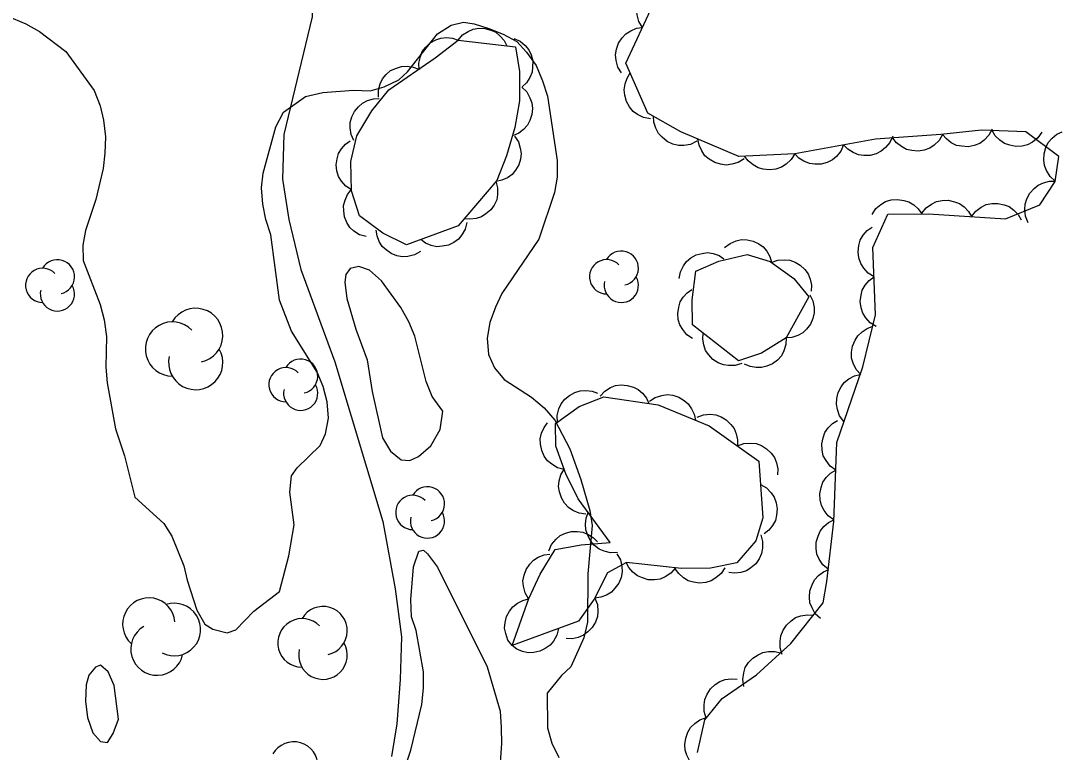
# Model space of a CAD drawing. Extents: x 282461 to 284471, y 5554090 to 5557646.
# Drawn here: x 283315.8 to 283378.6, y 5556961.7 to 5557005.7 of the extents above; entities that cross this region are included whole.
import ezdxf

# ---------------------------------------------------------------- set-up
doc = ezdxf.new("R2010")
doc.units = 0
for name, color, linetype in [('Niveau 2', 7, 'Continuous'), ('Niveau 22', 7, 'Continuous'), ('Niveau 44', 7, 'Continuous')]:
    doc.layers.add(name, color=color, linetype=linetype)

msp = doc.modelspace()

# ---------------------------------------------------------------- linework, layer by layer
at = {"layer": 'Niveau 2'}
for points in [[(283313.46, 5557006.69), (283316.15, 5557005.56), (283316.97, 5557005.11), (283318.56, 5557003.91), (283320.27, 5557001.55), (283320.63, 5557000.63), (283320.82, 5556999.76), (283320.95, 5556998.77), (283320.91, 5556997.78), (283320.8, 5556996.85), (283320.36, 5556994.99), (283319.75, 5556993.12), (283319.59, 5556992.25), (283319.6, 5556991.32), (283320.63, 5556988.66), (283320.87, 5556987.74), (283321, 5556986.75), (283320.97, 5556984.89), (283321.04, 5556983.96), (283321.55, 5556981.18), (283322.09, 5556979.56), (283322.71, 5556977.07), (283324.47, 5556975.47), (283324.95, 5556974.72), (283325.67, 5556972.93), (283325.86, 5556972.06), (283326.46, 5556970.27), (283326.94, 5556969.41), (283327.41, 5556969.12), (283328.28, 5556968.9), (283328.8, 5556969.08), (283329.89, 5556970.2), (283331.44, 5556971.38), (283331.99, 5556973.54), (283332.32, 5556975.4), (283332.06, 5556977.37), (283332.16, 5556978.36), (283332.5, 5556978.83), (283333.88, 5556980.18), (283334.21, 5556980.88), (283334.38, 5556981.82), (283334.3, 5556982.8), (283334.06, 5556983.73), (283333.7, 5556984.59), (283332.15, 5556987.07), (283331.43, 5556988.92)], [(283331.43, 5556988.92), (283330.91, 5556992.86), (283330.61, 5556993.79), (283330.42, 5556994.71), (283330.35, 5556995.7), (283330.45, 5556996.57), (283331.22, 5556999.37), (283331.68, 5557000.25), (283333, 5557001.19), (283334.04, 5557001.44), (283335.9, 5557001.58), (283336.89, 5557001.54), (283337.75, 5557001.78), (283338.62, 5557002.2), (283339.14, 5557002.67), (283340.96, 5557004.96), (283341.77, 5557005.49), (283342.52, 5557005.68), (283343.16, 5557005.57), (283344.04, 5557005.29), (283344.91, 5557004.95), (283345.73, 5557004.5), (283346.32, 5557003.87), (283346.91, 5557003.06), (283347.28, 5557002.14), (283347.58, 5557001.21), (283348.16, 5556997.33), (283348.17, 5556996.34), (283348.01, 5556995.41), (283347.06, 5556992.61), (283344.84, 5556989.33), (283344.45, 5556988.51), (283344.11, 5556987.58), (283343.95, 5556986.65), (283344.02, 5556985.66), (283344.38, 5556984.85), (283344.97, 5556984.16), (283346.61, 5556983.08), (283347.38, 5556982.45), (283348.03, 5556981.7), (283348.92, 5556979.97), (283349.59, 5556978.12), (283350.14, 5556976.27), (283350.27, 5556975.35), (283350.02, 5556972.44), (283350, 5556969.53), (283349.78, 5556968.6), (283348.99, 5556966.85), (283348.42, 5556966.32), (283347.56, 5556965.26), (283347.59, 5556963.17), (283347.84, 5556962.25), (283348.26, 5556961.38)], [(283341.28, 5556982.25), (283340.63, 5556983.12), (283340.27, 5556984.04), (283339.59, 5556986.76), (283339.23, 5556987.63), (283338.75, 5556988.49), (283337.57, 5556990.1), (283336.86, 5556990.73), (283336.22, 5556990.96), (283335.7, 5556990.83), (283335.42, 5556990.48), (283335.36, 5556990.02), (283335.49, 5556989.03), (283336.04, 5556987.18), (283336.71, 5556985.33), (283337.02, 5556983.42), (283337.64, 5556980.64), (283338.12, 5556979.83), (283338.77, 5556979.32), (283339.29, 5556979.27), (283339.81, 5556979.51), (283340.56, 5556980.15), (283341.12, 5556981.15), (283341.28, 5556982.25)], [(283339.39, 5556969.85), (283339.35, 5556970.9), (283339.5, 5556972.88), (283339.83, 5556973.81), (283340.12, 5556973.88), (283340.36, 5556973.65), (283340.95, 5556972.84), (283343.94, 5556966.84), (283344.73, 5556964.18), (283344.8, 5556963.19), (283344.82, 5556962.21), (283344.67, 5556960.29)], [(283338.11, 5556958.16), (283339.35, 5556961.83), (283340.01, 5556964.57), (283340.12, 5556965.56), (283340.11, 5556966.55), (283339.67, 5556969.04), (283339.39, 5556969.85)], [(283321.73, 5556963.7), (283321.47, 5556965.73), (283321.11, 5556966.54), (283320.64, 5556966.94), (283320.35, 5556966.82), (283319.95, 5556966.35), (283319.79, 5556965.77), (283319.74, 5556964.78), (283319.87, 5556963.8), (283320.18, 5556962.87), (283320.65, 5556962.35), (283321.06, 5556962.3), (283321.4, 5556962.83), (283321.73, 5556963.7)]]:
    msp.add_lwpolyline(points, dxfattribs=at)
at = {"layer": 'Niveau 22'}
msp.add_lwpolyline([(283336.24, 5557041.43), (283335.17, 5557036.93), (283334.41, 5557032.74), (283333.75, 5557027.15), (283333.45, 5557022.61), (283333.37, 5557019.36), (283333.53, 5557015.99), (283333.58, 5557011.35), (283333.41, 5557006), (283331.69, 5556998.9), (283331.61, 5556996.22), (283331.99, 5556993.79), (283332.72, 5556990.78), (283334.76, 5556985.22), (283337.66, 5556975.61), (283338.41, 5556971.55), (283338.79, 5556968.65), (283338.7, 5556966.09), (283338.5, 5556963.42), (283338.18, 5556961.44)], dxfattribs=at)
at = {"layer": 'Niveau 44'}
for points in [[(283362.48, 5556997.75), (283359.11, 5556997.59), (283355.61, 5556999.06), (283353.63, 5557000.2), (283352.31, 5557003.2), (283354.47, 5557007.87)], [(283353.31, 5557005.35), (283353.09, 5557005.71), (283352.99, 5557006.11), (283352.95, 5557006.44), (283353.01, 5557006.79), (283353.14, 5557007.14), (283353.36, 5557007.46), (283353.57, 5557007.71), (283353.87, 5557007.9), (283354.22, 5557008.04), (283354.57, 5557008.1)], [(283352.04, 5557002.61), (283351.82, 5557002.97), (283351.72, 5557003.37), (283351.68, 5557003.7), (283351.74, 5557004.05), (283351.87, 5557004.4), (283352.09, 5557004.72), (283352.3, 5557004.97), (283352.6, 5557005.15), (283352.95, 5557005.3), (283353.31, 5557005.35)], [(283339.85, 5557002.8), (283339.83, 5557003.21), (283339.92, 5557003.6), (283340.04, 5557003.9), (283340.25, 5557004.17), (283340.52, 5557004.42), (283340.86, 5557004.6), (283341.15, 5557004.71), (283341.5, 5557004.74), (283341.86, 5557004.7), (283342.2, 5557004.59)], [(283342.2, 5557004.59), (283342.47, 5557004.9), (283342.81, 5557005.11), (283343.1, 5557005.25), (283343.45, 5557005.3), (283343.81, 5557005.29), (283344.17, 5557005.18), (283344.47, 5557005.06), (283344.73, 5557004.83), (283344.97, 5557004.56), (283345.13, 5557004.24)], [(283345.56, 5557004.69), (283345.94, 5557004.52), (283346.24, 5557004.26), (283346.45, 5557004.01), (283346.59, 5557003.7), (283346.69, 5557003.34), (283346.68, 5557002.97), (283346.65, 5557002.65), (283346.51, 5557002.33), (283346.31, 5557002.02), (283346.05, 5557001.78)], [(283342.2, 5557004.59), (283345.65, 5557004.18), (283345.9, 5557002.69), (283345.89, 5557000.94), (283345.61, 5556999.32), (283345.12, 5556997.63), (283344.52, 5556996.14), (283342.2, 5556993.41), (283339.09, 5556992.26), (283337.65, 5556992.96), (283336.25, 5556994.01), (283335.77, 5556995.52), (283335.73, 5556997.28), (283336.09, 5556998.82), (283337, 5557000.33), (283338.03, 5557001.6), (283340.81, 5557003.53), (283342.2, 5557004.59)], [(283337.39, 5557001.16), (283337.39, 5557001.57), (283337.5, 5557001.95), (283337.63, 5557002.25), (283337.86, 5557002.51), (283338.13, 5557002.75), (283338.48, 5557002.91), (283338.78, 5557003.01), (283339.13, 5557003.02), (283339.49, 5557002.97), (283339.82, 5557002.84)], [(283353.79, 5556999.84), (283353.37, 5556999.92), (283353.01, 5557000.1), (283352.74, 5557000.3), (283352.52, 5557000.57), (283352.34, 5557000.9), (283352.24, 5557001.27), (283352.2, 5557001.6), (283352.26, 5557001.95), (283352.38, 5557002.3), (283352.57, 5557002.61)], [(283346.03, 5557001.75), (283346.33, 5557001.47), (283346.52, 5557001.12), (283346.64, 5557000.82), (283346.67, 5557000.47), (283346.64, 5557000.11), (283346.52, 5556999.75), (283346.38, 5556999.46), (283346.14, 5556999.21), (283345.85, 5556998.99), (283345.53, 5556998.84)], [(283335.92, 5556998.54), (283335.75, 5556998.91), (283335.69, 5556999.31), (283335.69, 5556999.63), (283335.79, 5556999.96), (283335.95, 5557000.29), (283336.19, 5557000.58), (283336.43, 5557000.8), (283336.74, 5557000.95), (283337.09, 5557001.05), (283337.44, 5557001.07)], [(283356.59, 5556998.5), (283356.21, 5556998.31), (283355.8, 5556998.25), (283355.47, 5556998.24), (283355.13, 5556998.33), (283354.79, 5556998.49), (283354.5, 5556998.74), (283354.27, 5556998.97), (283354.11, 5556999.29), (283354, 5556999.64), (283353.97, 5557000)], [(283356.63, 5556961.68), (283357.07, 5556963.66), (283358.1, 5556964.95), (283360.18, 5556966.37), (283362.25, 5556968.25), (283364.19, 5556970.71), (283364.41, 5556971.99), (283364.83, 5556975.6), (283365.01, 5556980.36), (283366.58, 5556984.91), (283367.36, 5556988.05), (283367.19, 5556992.11), (283368.1, 5556994.1), (283370.54, 5556994.13), (283375.18, 5556993.83), (283377.26, 5556994.67), (283378.18, 5556996.07), (283378.39, 5556997.59), (283376.4, 5556999.07), (283373.73, 5556999.16), (283371.29, 5556998.9), (283367.35, 5556998.62), (283362.48, 5556997.75)], [(283374.38, 5556999.23), (283374.18, 5556998.86), (283373.9, 5556998.57), (283373.63, 5556998.37), (283373.3, 5556998.25), (283372.94, 5556998.17), (283372.56, 5556998.2), (283372.24, 5556998.25), (283371.92, 5556998.41), (283371.63, 5556998.64), (283371.39, 5556998.91)], [(283377.38, 5556999.04), (283377.14, 5556998.7), (283376.81, 5556998.45), (283376.52, 5556998.29), (283376.18, 5556998.21), (283375.81, 5556998.19), (283375.44, 5556998.27), (283375.12, 5556998.37), (283374.84, 5556998.57), (283374.57, 5556998.83), (283374.38, 5556999.14)], [(283378.18, 5556996.1), (283377.87, 5556996.38), (283377.66, 5556996.73), (283377.53, 5556997.03), (283377.49, 5556997.38), (283377.51, 5556997.75), (283377.62, 5556998.12), (283377.75, 5556998.42), (283377.99, 5556998.68), (283378.27, 5556998.92), (283378.6, 5556999.07)], [(283335.77, 5556995.58), (283335.42, 5556995.8), (283335.16, 5556996.1), (283334.99, 5556996.38), (283334.89, 5556996.71), (283334.85, 5556997.07), (283334.91, 5556997.44), (283334.99, 5556997.76), (283335.17, 5556998.05), (283335.41, 5556998.32), (283335.7, 5556998.53)], [(283345.6, 5556998.81), (283345.83, 5556998.47), (283345.94, 5556998.09), (283346, 5556997.77), (283345.95, 5556997.43), (283345.85, 5556997.08), (283345.65, 5556996.76), (283345.46, 5556996.5), (283345.17, 5556996.3), (283344.84, 5556996.15), (283344.49, 5556996.07)], [(283359.44, 5556997.45), (283359.08, 5556997.22), (283358.69, 5556997.11), (283358.36, 5556997.06), (283358.01, 5556997.11), (283357.66, 5556997.22), (283357.33, 5556997.43), (283357.07, 5556997.63), (283356.88, 5556997.93), (283356.72, 5556998.27), (283356.65, 5556998.62)], [(283368.39, 5556998.81), (283368.22, 5556998.42), (283367.95, 5556998.12), (283367.7, 5556997.9), (283367.39, 5556997.75), (283367.03, 5556997.65), (283366.65, 5556997.65), (283366.32, 5556997.68), (283366, 5556997.82), (283365.69, 5556998.02), (283365.43, 5556998.28)], [(283371.39, 5556998.91), (283371.19, 5556998.55), (283370.89, 5556998.27), (283370.62, 5556998.08), (283370.29, 5556997.96), (283369.92, 5556997.9), (283369.54, 5556997.94), (283369.22, 5556998.01), (283368.91, 5556998.18), (283368.62, 5556998.41), (283368.4, 5556998.69)], [(283365.43, 5556998.28), (283365.26, 5556997.9), (283365, 5556997.59), (283364.75, 5556997.37), (283364.43, 5556997.22), (283364.08, 5556997.12), (283363.69, 5556997.12), (283363.37, 5556997.15), (283363.04, 5556997.29), (283362.73, 5556997.49), (283362.48, 5556997.75)], [(283362.48, 5556997.75), (283362.26, 5556997.39), (283361.96, 5556997.12), (283361.68, 5556996.93), (283361.34, 5556996.82), (283360.97, 5556996.78), (283360.59, 5556996.82), (283360.27, 5556996.89), (283359.97, 5556997.08), (283359.68, 5556997.32), (283359.46, 5556997.61)], [(283344.47, 5556996.09), (283344.58, 5556995.69), (283344.57, 5556995.29), (283344.52, 5556994.97), (283344.37, 5556994.65), (283344.16, 5556994.36), (283343.87, 5556994.12), (283343.61, 5556993.94), (283343.28, 5556993.84), (283342.91, 5556993.8), (283342.56, 5556993.83)], [(283376.55, 5556993.59), (283376.39, 5556993.98), (283376.35, 5556994.38), (283376.36, 5556994.71), (283376.47, 5556995.04), (283376.65, 5556995.37), (283376.91, 5556995.65), (283377.15, 5556995.86), (283377.48, 5556996), (283377.84, 5556996.09), (283378.2, 5556996.1)], [(283336.65, 5556992.76), (283336.25, 5556992.87), (283335.92, 5556993.09), (283335.67, 5556993.31), (283335.49, 5556993.6), (283335.35, 5556993.94), (283335.3, 5556994.31), (283335.28, 5556994.63), (283335.38, 5556994.96), (283335.53, 5556995.29), (283335.75, 5556995.57)], [(283367.14, 5556994.09), (283367.37, 5556994.44), (283367.68, 5556994.7), (283367.96, 5556994.87), (283368.3, 5556994.97), (283368.67, 5556995), (283369.05, 5556994.94), (283369.36, 5556994.86), (283369.66, 5556994.67), (283369.93, 5556994.42), (283370.14, 5556994.13)], [(283370.14, 5556994.16), (283370.4, 5556994.49), (283370.73, 5556994.72), (283371.02, 5556994.87), (283371.36, 5556994.94), (283371.73, 5556994.95), (283372.11, 5556994.86), (283372.42, 5556994.75), (283372.7, 5556994.54), (283372.95, 5556994.27), (283373.13, 5556993.96)], [(283373.13, 5556993.96), (283373.39, 5556994.29), (283373.72, 5556994.53), (283374.01, 5556994.68), (283374.36, 5556994.75), (283374.73, 5556994.76), (283375.1, 5556994.67), (283375.41, 5556994.56), (283375.69, 5556994.35), (283375.95, 5556994.08), (283376.13, 5556993.77)], [(283342.72, 5556993.6), (283342.62, 5556993.2), (283342.42, 5556992.86), (283342.22, 5556992.6), (283341.93, 5556992.4), (283341.61, 5556992.25), (283341.23, 5556992.18), (283340.91, 5556992.15), (283340.58, 5556992.23), (283340.24, 5556992.37), (283339.95, 5556992.58)], [(283339.92, 5556991.86), (283339.56, 5556991.65), (283339.17, 5556991.56), (283338.85, 5556991.53), (283338.51, 5556991.6), (283338.17, 5556991.73), (283337.86, 5556991.95), (283337.62, 5556992.16), (283337.44, 5556992.46), (283337.31, 5556992.8), (283337.26, 5556993.15)], [(283367.26, 5556990.34), (283366.91, 5556990.56), (283366.64, 5556990.86), (283366.46, 5556991.14), (283366.35, 5556991.47), (283366.3, 5556991.84), (283366.35, 5556992.22), (283366.43, 5556992.54), (283366.61, 5556992.84), (283366.85, 5556993.12), (283367.14, 5556993.33)], [(283358.26, 5556992.1), (283358.59, 5556992.35), (283358.96, 5556992.5), (283359.27, 5556992.58), (283359.62, 5556992.57), (283359.97, 5556992.49), (283360.31, 5556992.32), (283360.58, 5556992.15), (283360.8, 5556991.88), (283360.98, 5556991.56), (283361.09, 5556991.22)], [(283355.51, 5556990.23), (283355.59, 5556990.64), (283355.77, 5556990.99), (283355.96, 5556991.26), (283356.23, 5556991.48), (283356.55, 5556991.65), (283356.91, 5556991.74), (283357.23, 5556991.79), (283357.57, 5556991.73), (283357.92, 5556991.61), (283358.22, 5556991.42)], [(283361.96, 5556986.66), (283360.49, 5556985.73), (283359.09, 5556985.28), (283356.32, 5556987.44), (283356.3, 5556988.95), (283356.53, 5556990.68), (283357.9, 5556991.28), (283359.61, 5556991.68), (283361, 5556991.25), (283362.43, 5556990.23), (283363.33, 5556989.13), (283361.96, 5556986.66)], [(283361.07, 5556991.2), (283361.46, 5556991.34), (283361.86, 5556991.36), (283362.18, 5556991.34), (283362.51, 5556991.22), (283362.82, 5556991.03), (283363.09, 5556990.77), (283363.29, 5556990.52), (283363.42, 5556990.19), (283363.49, 5556989.84), (283363.48, 5556989.48)], [(283367.39, 5556987.34), (283367.03, 5556987.56), (283366.77, 5556987.86), (283366.58, 5556988.14), (283366.48, 5556988.47), (283366.43, 5556988.84), (283366.48, 5556989.22), (283366.55, 5556989.54), (283366.73, 5556989.84), (283366.97, 5556990.12), (283367.26, 5556990.34)], [(283356.33, 5556986.63), (283355.99, 5556986.85), (283355.73, 5556987.16), (283355.56, 5556987.44), (283355.46, 5556987.77), (283355.43, 5556988.13), (283355.49, 5556988.51), (283355.57, 5556988.82), (283355.76, 5556989.11), (283356, 5556989.38), (283356.29, 5556989.58)], [(283363.39, 5556989.24), (283363.58, 5556988.88), (283363.65, 5556988.48), (283363.66, 5556988.16), (283363.58, 5556987.82), (283363.43, 5556987.49), (283363.19, 5556987.19), (283362.97, 5556986.97), (283362.66, 5556986.81), (283362.31, 5556986.69), (283361.96, 5556986.66)], [(283366.46, 5556984.45), (283366.19, 5556984.76), (283366.01, 5556985.13), (283365.91, 5556985.44), (283365.91, 5556985.79), (283365.97, 5556986.16), (283366.12, 5556986.51), (283366.28, 5556986.79), (283366.54, 5556987.03), (283366.85, 5556987.23), (283367.19, 5556987.36)], [(283359.29, 5556985.12), (283358.9, 5556985), (283358.5, 5556984.99), (283358.18, 5556985.03), (283357.86, 5556985.16), (283357.55, 5556985.36), (283357.3, 5556985.64), (283357.11, 5556985.9), (283357, 5556986.23), (283356.94, 5556986.59), (283356.96, 5556986.94)], [(283361.96, 5556986.66), (283361.95, 5556986.25), (283361.82, 5556985.87), (283361.68, 5556985.58), (283361.44, 5556985.32), (283361.15, 5556985.1), (283360.8, 5556984.96), (283360.49, 5556984.87), (283360.15, 5556984.87), (283359.79, 5556984.94), (283359.46, 5556985.08)], [(283365.45, 5556981.62), (283365.19, 5556981.96), (283365.06, 5556982.34), (283364.99, 5556982.66), (283365.01, 5556983.01), (283365.1, 5556983.37), (283365.28, 5556983.71), (283365.47, 5556983.98), (283365.75, 5556984.19), (283366.08, 5556984.37), (283366.42, 5556984.46)], [(283348.18, 5556981.58), (283348.17, 5556981.99), (283348.27, 5556982.38), (283348.4, 5556982.69), (283348.62, 5556982.96), (283348.9, 5556983.19), (283349.24, 5556983.36), (283349.55, 5556983.47), (283349.9, 5556983.49), (283350.27, 5556983.44), (283350.6, 5556983.32)], [(283350.75, 5556983.14), (283351.03, 5556983.45), (283351.38, 5556983.66), (283351.68, 5556983.79), (283352.03, 5556983.83), (283352.39, 5556983.8), (283352.76, 5556983.69), (283353.05, 5556983.55), (283353.31, 5556983.32), (283353.55, 5556983.03), (283353.7, 5556982.71)], [(283345.45, 5556968.13), (283346.45, 5556970.97), (283347.15, 5556972.43), (283348.05, 5556973.91), (283349.61, 5556974.19), (283351.36, 5556974.33), (283349.44, 5556976.97), (283348.68, 5556978.48), (283348.09, 5556980.14), (283348.07, 5556981.5), (283349.49, 5556982.52), (283350.98, 5556983.11), (283354.26, 5556982.63), (283357.32, 5556981.37), (283360.31, 5556979.23), (283360.57, 5556975.82), (283360.13, 5556974.44), (283359, 5556973.11), (283357.4, 5556972.79), (283355.65, 5556972.76), (283352.34, 5556973.14), (283351.19, 5556972.5), (283350.4, 5556970.93), (283349.45, 5556969.59), (283345.45, 5556968.13)], [(283353.74, 5556982.84), (283354.08, 5556983.07), (283354.47, 5556983.19), (283354.8, 5556983.24), (283355.14, 5556983.2), (283355.49, 5556983.09), (283355.82, 5556982.88), (283356.07, 5556982.68), (283356.27, 5556982.39), (283356.43, 5556982.06), (283356.5, 5556981.71)], [(283348.59, 5556978.73), (283348.19, 5556978.84), (283347.84, 5556979.05), (283347.59, 5556979.25), (283347.39, 5556979.54), (283347.24, 5556979.88), (283347.17, 5556980.25), (283347.15, 5556980.58), (283347.23, 5556980.92), (283347.38, 5556981.26), (283347.59, 5556981.55)], [(283356.6, 5556981.89), (283356.99, 5556982.03), (283357.39, 5556982.06), (283357.72, 5556982.03), (283358.05, 5556981.91), (283358.36, 5556981.72), (283358.63, 5556981.45), (283358.83, 5556981.2), (283358.96, 5556980.87), (283359.03, 5556980.51), (283359.03, 5556980.15)], [(283364.95, 5556978.7), (283364.61, 5556978.94), (283364.37, 5556979.27), (283364.2, 5556979.56), (283364.13, 5556979.9), (283364.11, 5556980.27), (283364.19, 5556980.64), (283364.29, 5556980.95), (283364.49, 5556981.24), (283364.75, 5556981.5), (283365.06, 5556981.69)], [(283359.03, 5556980.15), (283359.42, 5556980.29), (283359.82, 5556980.32), (283360.15, 5556980.29), (283360.47, 5556980.17), (283360.79, 5556979.98), (283361.06, 5556979.71), (283361.26, 5556979.46), (283361.39, 5556979.13), (283361.46, 5556978.77), (283361.45, 5556978.41)], [(283349.9, 5556976.05), (283349.49, 5556976.11), (283349.12, 5556976.27), (283348.84, 5556976.45), (283348.61, 5556976.71), (283348.42, 5556977.02), (283348.3, 5556977.39), (283348.24, 5556977.7), (283348.28, 5556978.05), (283348.38, 5556978.41), (283348.56, 5556978.72)], [(283364.83, 5556975.7), (283364.5, 5556975.94), (283364.25, 5556976.27), (283364.09, 5556976.56), (283364.01, 5556976.9), (283364, 5556977.27), (283364.07, 5556977.65), (283364.17, 5556977.96), (283364.38, 5556978.24), (283364.64, 5556978.51), (283364.95, 5556978.7)], [(283360.42, 5556977.83), (283360.78, 5556977.62), (283361.06, 5556977.33), (283361.25, 5556977.06), (283361.36, 5556976.73), (283361.42, 5556976.37), (283361.39, 5556975.99), (283361.32, 5556975.67), (283361.15, 5556975.36), (283360.92, 5556975.08), (283360.64, 5556974.85)], [(283351.8, 5556973.73), (283351.38, 5556973.71), (283350.99, 5556973.82), (283350.69, 5556973.94), (283350.42, 5556974.16), (283350.18, 5556974.44), (283350.01, 5556974.78), (283349.89, 5556975.09), (283349.88, 5556975.44), (283349.92, 5556975.8), (283350.04, 5556976.14)], [(283364.49, 5556972.72), (283364.18, 5556972.99), (283363.96, 5556973.33), (283363.82, 5556973.63), (283363.77, 5556973.98), (283363.78, 5556974.35), (283363.89, 5556974.72), (283364.01, 5556975.02), (283364.24, 5556975.29), (283364.52, 5556975.53), (283364.84, 5556975.7)], [(283347.66, 5556973.84), (283347.83, 5556974.22), (283348.1, 5556974.53), (283348.34, 5556974.75), (283348.66, 5556974.89), (283349.02, 5556974.99), (283349.4, 5556974.99), (283349.72, 5556974.96), (283350.04, 5556974.82), (283350.35, 5556974.62), (283350.6, 5556974.37)], [(283360.44, 5556974.8), (283360.55, 5556974.4), (283360.54, 5556974), (283360.49, 5556973.67), (283360.34, 5556973.36), (283360.13, 5556973.06), (283359.83, 5556972.81), (283359.57, 5556972.63), (283359.23, 5556972.53), (283358.86, 5556972.49), (283358.51, 5556972.53)], [(283346.44, 5556970.95), (283346.23, 5556971.31), (283346.14, 5556971.7), (283346.1, 5556972.03), (283346.17, 5556972.37), (283346.3, 5556972.71), (283346.52, 5556973.03), (283346.73, 5556973.27), (283347.03, 5556973.45), (283347.38, 5556973.59), (283347.73, 5556973.64)], [(283351.77, 5556973.66), (283351.98, 5556973.3), (283352.06, 5556972.9), (283352.09, 5556972.57), (283352.02, 5556972.23), (283351.88, 5556971.89), (283351.65, 5556971.58), (283351.44, 5556971.34), (283351.13, 5556971.17), (283350.79, 5556971.04), (283350.43, 5556970.99)], [(283355.29, 5556972.8), (283355.02, 5556972.49), (283354.67, 5556972.27), (283354.38, 5556972.13), (283354.03, 5556972.08), (283353.66, 5556972.09), (283353.3, 5556972.2), (283353, 5556972.32), (283352.73, 5556972.54), (283352.49, 5556972.82), (283352.32, 5556973.14)], [(283358.27, 5556972.8), (283358.04, 5556972.46), (283357.73, 5556972.2), (283357.45, 5556972.02), (283357.12, 5556971.93), (283356.75, 5556971.89), (283356.38, 5556971.94), (283356.06, 5556972.03), (283355.77, 5556972.21), (283355.49, 5556972.46), (283355.28, 5556972.75)], [(283364.03, 5556969.75), (283363.72, 5556970.04), (283363.53, 5556970.4), (283363.4, 5556970.7), (283363.37, 5556971.05), (283363.4, 5556971.42), (283363.53, 5556971.78), (283363.67, 5556972.08), (283363.91, 5556972.34), (283364.21, 5556972.56), (283364.53, 5556972.71)], [(283345.45, 5556968.13), (283345.2, 5556968.46), (283345.07, 5556968.85), (283345, 5556969.17), (283345.03, 5556969.52), (283345.12, 5556969.87), (283345.3, 5556970.21), (283345.49, 5556970.47), (283345.77, 5556970.68), (283346.09, 5556970.85), (283346.44, 5556970.95)], [(283350.44, 5556970.99), (283350.59, 5556970.6), (283350.61, 5556970.19), (283350.59, 5556969.87), (283350.47, 5556969.54), (283350.28, 5556969.22), (283350.01, 5556968.95), (283349.76, 5556968.75), (283349.43, 5556968.62), (283349.07, 5556968.54), (283348.71, 5556968.55)], [(283361.73, 5556967.59), (283361.6, 5556967.99), (283361.6, 5556968.4), (283361.64, 5556968.72), (283361.78, 5556969.05), (283361.98, 5556969.36), (283362.27, 5556969.61), (283362.53, 5556969.81), (283362.86, 5556969.92), (283363.23, 5556969.97), (283363.59, 5556969.95)], [(283348.25, 5556969.15), (283348.15, 5556968.75), (283347.95, 5556968.4), (283347.74, 5556968.15), (283347.45, 5556967.95), (283347.12, 5556967.79), (283346.75, 5556967.72), (283346.42, 5556967.7), (283346.08, 5556967.78), (283345.74, 5556967.92), (283345.45, 5556968.13)], [(283359.41, 5556965.67), (283359.35, 5556966.08), (283359.41, 5556966.48), (283359.5, 5556966.8), (283359.69, 5556967.1), (283359.95, 5556967.37), (283360.27, 5556967.57), (283360.56, 5556967.72), (283360.91, 5556967.77), (283361.28, 5556967.77), (283361.63, 5556967.69)], [(283357.15, 5556963.76), (283357.02, 5556964.16), (283357.02, 5556964.56), (283357.06, 5556964.89), (283357.2, 5556965.21), (283357.41, 5556965.52), (283357.69, 5556965.78), (283357.96, 5556965.97), (283358.29, 5556966.08), (283358.66, 5556966.13), (283359.02, 5556966.1)], [(283356.45, 5556960.85), (283356.16, 5556961.16), (283355.98, 5556961.52), (283355.87, 5556961.83), (283355.86, 5556962.18), (283355.91, 5556962.55), (283356.05, 5556962.91), (283356.2, 5556963.19), (283356.46, 5556963.44), (283356.76, 5556963.65), (283357.1, 5556963.78)]]:
    msp.add_lwpolyline(points, dxfattribs=at)
for centre, radius, start, end in [((283352.033, 5556990.852), 1.032, 282.26917, 149.72625), ((283318.047, 5556990.335), 1.032, 282.26917, 149.72625), ((283351.145, 5556990.336), 1.032, 44.11537, 269.80396), ((283317.159, 5556989.819), 1.032, 44.11537, 269.80396), ((283352.033, 5556989.821), 1.032, 166.93686, 29.62122), ((283318.047, 5556989.303), 1.032, 166.93686, 29.62122), ((283326.385, 5556986.805), 1.635, 282.26917, 149.72625), ((283324.979, 5556985.988), 1.635, 44.11537, 269.80396), ((283326.385, 5556985.17), 1.635, 166.93686, 29.62122), ((283332.709, 5556984.353), 1.032, 282.26917, 149.72625), ((283331.822, 5556983.837), 1.032, 44.11537, 269.80396), ((283332.709, 5556983.322), 1.032, 166.93686, 29.62122), ((283339.463, 5556976.145), 1.032, 44.11537, 269.80396), ((283340.35, 5556976.661), 1.032, 282.26917, 149.72625), ((283340.35, 5556975.629), 1.032, 166.93686, 29.62122), ((283323.558, 5556969.421), 1.58, 5.07181, 227.75617), ((283325.095, 5556969.093), 1.58, 242.25031, 107.93891), ((283334.053, 5556969.021), 1.464, 282.26917, 149.72625), ((283332.794, 5556968.289), 1.464, 44.11537, 269.80396), ((283324.05, 5556967.92), 1.58, 120.40412, 347.8612), ((283334.053, 5556967.557), 1.464, 166.93686, 29.62122), ((283332.289, 5556960.867), 1.464, 282.26917, 149.72625)]:
    msp.add_arc(centre, radius, start, end, dxfattribs=at)

doc.saveas('drawing.dxf')
